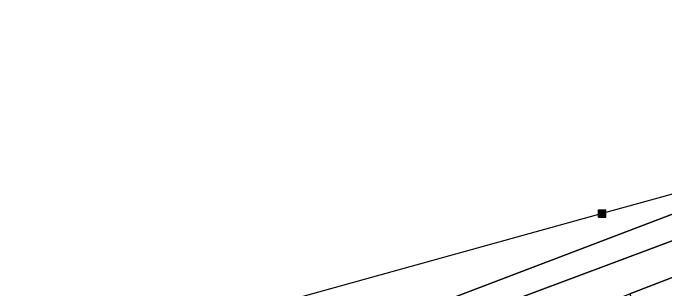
# Model space of a CAD drawing. Extents: x -653098 to -649479, y -997642 to -992666.
# Drawn here: x -650465.4 to -650377, y -994888.6 to -994851.3 of the extents above; entities that cross this region are included whole.
import ezdxf

# ---------------------------------------------------------------- set-up
doc = ezdxf.new("R2010")
doc.units = 0
for name, color, linetype in [('Hranice parcel', 7, 'Continuous'), ('Polygon parcely', 7, 'Continuous'), ('Poz předměty', 7, 'Continuous')]:
    doc.layers.add(name, color=color, linetype=linetype)

msp = doc.modelspace()

# ---------------------------------------------------------------- linework, layer by layer
at = {"layer": 'Hranice parcel'}
msp.add_line((-650367.92, -994883.96), (-650381.76, -994889.27), dxfattribs=at)
for points in [[(-650281.49, -994824.77), (-650316.94, -994846.87), (-650363.43, -994873.73), (-650407.23, -994890.34), (-650446.97, -994900), (-650486.53, -994914.33), (-650514.36, -994929.02)], [(-650513.07, -994932.05), (-650485.43, -994917.33), (-650445.93, -994902.81), (-650406.11, -994893.34), (-650361.66, -994876.75), (-650315.04, -994849.45), (-650281.49, -994824.77)]]:
    msp.add_lwpolyline(points, dxfattribs=at)
at = {"layer": 'Polygon parcely'}
for points in [[(-650118.15, -994712.9), (-650137.13, -994714.81), (-650185.28, -994756.32), (-650203.49, -994771.05), (-650217.72, -994778.91), (-650239.02, -994792.15), (-650281.49, -994824.77), (-650315.04, -994849.45), (-650361.66, -994876.75), (-650406.11, -994893.34), (-650445.93, -994902.81), (-650485.43, -994917.33)], [(-650486.53, -994914.33), (-650446.97, -994900), (-650407.23, -994890.34), (-650363.43, -994873.73), (-650316.94, -994846.87), (-650281.49, -994824.77), (-650239.02, -994792.15), (-650217.72, -994778.91), (-650203.49, -994771.05), (-650185.28, -994756.32), (-650137.13, -994714.81), (-650223.8, -994754.25), (-650270.34, -994773.04), (-650300.55, -994785.56), (-650325.2, -994790.45), (-650362.69, -994788.15), (-650376.24, -994787.56), (-650397.15, -994795.3), (-650449.46, -994806.56), (-650465.92, -994805.53)], [(-650477.31, -994922.97), (-650458.3, -994916.22), (-650440.67, -994910.06), (-650437.65, -994909.13), (-650435.66, -994908.51), (-650424.71, -994904.61), (-650417.69, -994902.11), (-650410.27, -994899.47), (-650406, -994897.94), (-650403.05, -994896.89), (-650396.08, -994894.41), (-650383.3, -994889.85), (-650381.76, -994889.27), (-650367.92, -994883.96), (-650360.74, -994881.22), (-650359.07, -994880.58), (-650353.65, -994877.84), (-650347.13, -994874.55), (-650346.54, -994874.19), (-650339.65, -994870.01), (-650325.67, -994861.5), (-650309.13, -994851.42), (-650309.51, -994850.17)]]:
    msp.add_lwpolyline(points, dxfattribs=at)
for points in [[(-650316.94, -994846.87), (-650363.43, -994873.73), (-650407.23, -994890.34), (-650446.97, -994900), (-650486.53, -994914.33), (-650514.36, -994929.02), (-650513.07, -994932.05), (-650485.43, -994917.33), (-650445.93, -994902.81), (-650406.11, -994893.34), (-650361.66, -994876.75), (-650315.04, -994849.45), (-650281.49, -994824.77)], [(-650367.92, -994883.96), (-650381.76, -994889.27), (-650381.43, -994890.32), (-650375.44, -994909.58), (-650368.27, -994908.32), (-650360.68, -994905.93), (-650367.53, -994885.14)]]:
    msp.add_lwpolyline(points, close=True, dxfattribs=at)
at = {"layer": 'Poz předměty'}
for p, q in [((-650284.98, -994850.67), (-650385.52, -994878.39)), ((-650386.022, -994877.889), (-650385.021, -994877.889)), ((-650386.022, -994878.889), (-650386.022, -994877.889)), ((-650386.022, -994878.089), (-650385.021, -994878.089)), ((-650385.821, -994878.889), (-650385.821, -994877.889)), ((-650385.622, -994878.889), (-650385.622, -994877.889)), ((-650385.421, -994878.889), (-650385.421, -994877.889)), ((-650385.222, -994878.889), (-650385.222, -994877.889)), ((-650385.021, -994878.889), (-650385.021, -994877.889)), ((-650385.52, -994878.39), (-650483.92, -994905.61)), ((-650386.022, -994878.289), (-650385.021, -994878.289)), ((-650386.022, -994878.489), (-650385.021, -994878.489)), ((-650386.022, -994878.689), (-650385.021, -994878.689)), ((-650386.022, -994878.889), (-650385.021, -994878.889))]:
    msp.add_line(p, q, dxfattribs=at)

doc.saveas('drawing.dxf')
